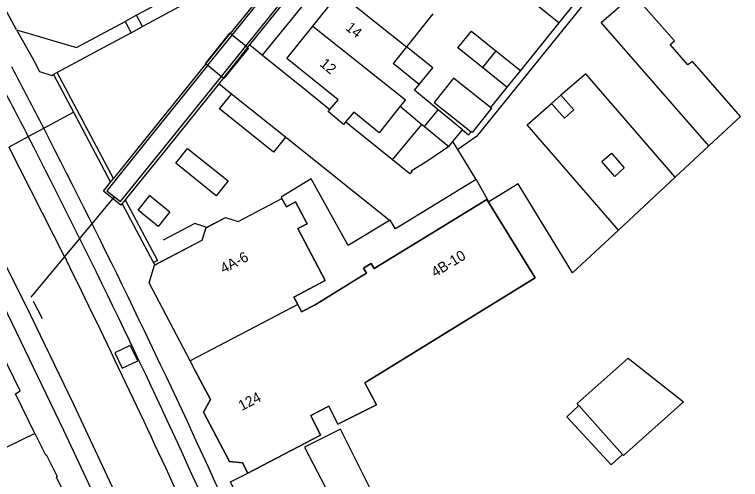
# Model space of a CAD drawing. Extents: x 194485 to 197793, y 468269 to 470822.
# Drawn here: x 194579 to 194663.2, y 469701.6 to 469755.5 of the extents above; entities that cross this region are included whole.
import ezdxf

# ---------------------------------------------------------------- set-up
doc = ezdxf.new("R2010")
doc.units = 0
for name, color, linetype in [('BGT grensvlak gebouwinstallatie plus 1', 7, 'Continuous'), ('BGT grensvlak overbruggingsdeel plus 1', 7, 'Continuous'), ('BGT grensvlak pand op maaiveld', 7, 'Continuous'), ('BGT grensvlak pand op maaiveld LR', 7, 'Continuous'), ('BGT grensvlak scheiding', 7, 'Continuous'), ('BGT grensvlak wegdeel', 7, 'Continuous'), ('BGT lijnelement kunstwerkdeel uitbreiding populatie duiker', 7, 'Continuous'), ('BGT lijnelement scheiding muur', 7, 'Continuous'), ('BGT tekst huisnummerreeks', 7, 'Continuous'), ('GEM grensvlak beperking object', 7, 'Continuous')]:
    doc.layers.add(name, color=color, linetype=linetype)

msp = doc.modelspace()

# ---------------------------------------------------------------- linework, layer by layer
at = {"layer": 'BGT grensvlak gebouwinstallatie plus 1'}
for p, q in [((194627.505, 469749.298), (194624.463, 469751.741)), ((194625.949, 469747.36), (194627.505, 469749.298)), ((194622.836, 469738.625), (194626.257, 469742.744)), ((194643.04, 469708.843), (194644.443, 469710.14)), ((194648.208, 469703.26), (194643.04, 469708.843)), ((194649.496, 469704.449), (194648.208, 469703.26))]:
    msp.add_line(p, q, dxfattribs=at)
msp.add_lwpolyline([(194622.836, 469738.625), (194617.911, 469742.608), (194617.401, 469743.019)], dxfattribs=at)
at = {"layer": 'BGT grensvlak overbruggingsdeel plus 1'}
msp.add_lwpolyline([(194601.157, 469749.822), (194601.213, 469749.776), (194601.442, 469749.589), (194603.024, 469748.297), (194603.238, 469748.122), (194603.324, 469748.052), (194606.143, 469751.558), (194606.044, 469751.639), (194605.829, 469751.814), (194604.262, 469753.087), (194604.028, 469753.277), (194603.958, 469753.334), (194601.157, 469749.822)], dxfattribs=at)
at = {"layer": 'BGT grensvlak pand op maaiveld'}
for p, q in [((194613.601, 469754.14), (194616.664, 469757.953)), ((194642.128, 469754.524), (194639.283, 469756.811)), ((194643.694, 469756.472), (194642.128, 469754.524)), ((194627.526, 469755.552), (194624.463, 469751.741)), ((194593.174, 469755.412), (194591.834, 469754.69)), ((194624.463, 469751.741), (194622.904, 469749.8)), ((194634.835, 469751.277), (194637.679, 469748.99)), ((194625.949, 469747.36), (194622.904, 469749.8)), ((194636.112, 469747.042), (194633.268, 469749.329)), ((194637.679, 469748.99), (194636.112, 469747.042)), ((194615.588, 469744.478), (194616.558, 469745.594)), ((194623.74, 469744.834), (194626.257, 469742.744)), ((194630.953, 469742.093), (194628.145, 469744.425)), ((194626.257, 469742.744), (194626.548, 469742.502)), ((194626.548, 469742.502), (194629.356, 469740.17)), ((194629.845, 469740.759), (194630.953, 469742.093)), ((194629.356, 469740.17), (194629.845, 469740.759)), ((194633.788, 469734.039), (194639.385, 469724.953)), ((194644.443, 469710.14), (194644.253, 469710.354)), ((194649.496, 469704.449), (194644.443, 469710.14))]:
    msp.add_line(p, q, dxfattribs=at)
for points in [[(194597.763, 469770.974), (194600.816, 469765.389), (194598.723, 469758.399), (194593.174, 469755.412)], [(194579.237, 469753.716), (194576.184, 469759.332), (194576.205, 469759.343)], [(194579.237, 469753.716), (194586.223, 469751.67), (194591.834, 469754.69)], [(194616.558, 469745.594), (194610.593, 469750.396), (194613.601, 469754.14)], [(194633.268, 469749.329), (194630.423, 469751.616), (194631.99, 469753.564), (194634.835, 469751.277)], [(194634.216, 469744.683), (194629.905, 469748.098), (194627.67, 469745.277), (194631.961, 469741.878)], [(194628.145, 469744.425), (194625.403, 469746.703), (194625.949, 469747.36)], [(194623.74, 469744.834), (194621.308, 469741.775), (194618.359, 469744.144), (194617.401, 469743.019)], [(194634.216, 469744.683), (194634.318, 469744.602), (194632.084, 469741.781), (194631.961, 469741.878)], [(194617.401, 469743.019), (194617.387, 469743.002), (194617.155, 469742.729), (194615.384, 469744.244), (194615.572, 469744.46), (194615.588, 469744.478)], [(194601.313, 469730.799), (194603.467, 469731.928), (194604.932, 469731.489), (194610.028, 469734.161)], [(194611.864, 469721.86), (194611.417, 469722.711), (194615.048, 469724.62), (194611.874, 469730.657), (194612.936, 469731.215), (194611.605, 469733.747), (194610.543, 469733.188), (194610.028, 469734.161)], [(194611.864, 469721.86), (194612.312, 469721.008), (194613.861, 469721.822), (194618.867, 469724.891), (194619.829, 469725.481), (194619.468, 469726.069), (194620.363, 469726.618), (194620.724, 469726.03), (194626.082, 469729.315), (194633.788, 469734.039)], [(194595.297, 469726.436), (194600.774, 469729.308), (194601.204, 469730.636)], [(194601.204, 469730.636), (194601.246, 469730.764), (194601.313, 469730.799)], [(194599.383, 469715.315), (194594.643, 469724.351), (194595.271, 469726.422), (194595.297, 469726.436)], [(194639.385, 469724.953), (194619.631, 469712.784), (194620.968, 469710.211), (194616.508, 469707.981), (194615.47, 469710.058), (194613.365, 469708.965), (194614.505, 469706.684), (194606.081, 469702.307)], [(194606.081, 469702.307), (194605.462, 469703.487), (194603.961, 469703.636), (194600.947, 469709.383), (194601.741, 469710.818), (194599.944, 469714.245), (194599.383, 469715.315)], [(194644.253, 469710.354), (194650.167, 469715.616), (194656.569, 469710.572), (194649.605, 469704.326), (194649.496, 469704.449)], [(194581.369, 469706.893), (194569.802, 469701.229), (194569.862, 469701.108)], [(194581.369, 469706.893), (194582.601, 469704.412), (194582.699, 469704.461), (194583.966, 469701.909), (194583.868, 469701.86)], [(194615.09, 469700.629), (194610.846, 469698.5), (194612.878, 469694.474), (194612.109, 469694.089), (194612.15, 469693.997), (194609.656, 469692.748), (194611.948, 469688.196), (194614.435, 469689.461), (194614.478, 469689.371), (194615.254, 469689.766), (194617.29, 469685.73), (194625.591, 469689.893), (194623.532, 469693.939), (194624.31, 469694.328), (194621.958, 469699.03), (194621.18, 469698.64), (194616.8, 469707.398), (194612.654, 469705.296), (194615.09, 469700.629)], [(194583.868, 469701.86), (194587.615, 469694.313), (194587.499, 469694.257)]]:
    msp.add_lwpolyline(points, dxfattribs=at)
at = {"layer": 'BGT grensvlak pand op maaiveld LR'}
for p, q in [((194616.664, 469757.953), (194624.463, 469751.741)), ((194613.601, 469754.14), (194624.356, 469745.575)), ((194634.835, 469751.277), (194633.268, 469749.329)), ((194624.356, 469745.575), (194623.74, 469744.834)), ((194626.548, 469742.502), (194628.145, 469744.425)), ((194611.864, 469721.86), (194599.383, 469715.315))]:
    msp.add_line(p, q, dxfattribs=at)
at = {"layer": 'BGT grensvlak scheiding'}
for p, q in [((194612.827, 469764.212), (194604.028, 469753.277)), ((194601.213, 469749.776), (194604.028, 469753.277)), ((194601.442, 469749.589), (194604.262, 469753.087)), ((194603.024, 469748.297), (194605.829, 469751.814)), ((194606.044, 469751.639), (194603.238, 469748.122)), ((194606.044, 469751.639), (194606.295, 469751.951)), ((194603.238, 469748.122), (194602.693, 469747.446)), ((194590.165, 469736.05), (194590.499, 469736.466)), ((194591.842, 469733.981), (194591.501, 469733.558))]:
    msp.add_line(p, q, dxfattribs=at)
for points in [[(194604.262, 469753.087), (194613.04, 469764.013), (194613.071, 469764.054), (194619.316, 469771.847), (194623.093, 469776.555), (194625.555, 469779.734), (194630.36, 469786.198), (194635.065, 469792.71), (194642.164, 469802.504), (194649.932, 469813.2), (194653.181, 469817.683)], [(194605.829, 469751.814), (194613.455, 469761.268), (194614.705, 469762.827), (194620.972, 469770.647), (194623.483, 469773.765), (194626.14, 469777.11), (194629.65, 469781.765), (194635.573, 469789.899), (194641.624, 469798.248), (194648.548, 469807.801), (194654.834, 469816.484)], [(194606.295, 469751.951), (194613.66, 469761.095), (194614.931, 469762.671), (194621.201, 469770.464), (194623.731, 469773.624), (194626.337, 469776.947), (194629.85, 469781.596), (194635.77, 469789.687), (194641.865, 469798.11), (194648.766, 469807.646), (194655.069, 469816.314)], [(194601.442, 469749.589), (194594.842, 469741.398), (194589.725, 469735.051), (194591.298, 469733.783), (194596.414, 469740.087), (194603.024, 469748.297)], [(194601.213, 469749.776), (194594.609, 469741.582), (194590.499, 469736.466)], [(194602.693, 469747.446), (194596.625, 469739.918), (194591.842, 469733.981)], [(194591.501, 469733.558), (194591.353, 469733.374), (194589.324, 469735.003), (194590.165, 469736.05)]]:
    msp.add_lwpolyline(points, dxfattribs=at)
at = {"layer": 'BGT grensvlak wegdeel'}
for p, q in [((194591.834, 469754.69), (194592.534, 469753.367)), ((194593.871, 469754.087), (194593.174, 469755.412)), ((194592.534, 469753.367), (194593.871, 469754.087)), ((194642.128, 469754.524), (194637.679, 469748.99)), ((194606.295, 469751.951), (194607.791, 469750.749)), ((194583.966, 469748.747), (194583.538, 469748.514)), ((194590.499, 469736.466), (194583.966, 469748.747)), ((194583.538, 469748.514), (194585.862, 469744.144)), ((194604.194, 469746.242), (194602.693, 469747.446)), ((194610.43, 469741.243), (194604.194, 469746.242)), ((194636.112, 469747.042), (194634.216, 469744.683)), ((194642.37, 469746.12), (194641.28, 469745.15)), ((194582.409, 469742.283), (194585.862, 469744.144)), ((194585.862, 469744.144), (194590.165, 469736.05)), ((194580.626, 469741.322), (194582.409, 469742.283)), ((194578.36, 469740.102), (194580.626, 469741.322)), ((194622.489, 469731.576), (194610.43, 469741.243)), ((194630.419, 469739.818), (194629.845, 469740.759)), ((194632.539, 469736.345), (194630.419, 469739.818)), ((194659.52, 469740.24), (194655.622, 469736.608)), ((194632.539, 469736.345), (194633.81, 469734.053)), ((194655.622, 469736.608), (194649.033, 469730.469)), ((194633.788, 469734.039), (194633.81, 469734.053)), ((194595.14, 469726.73), (194591.501, 469733.558)), ((194595.297, 469726.436), (194595.14, 469726.73))]:
    msp.add_line(p, q, dxfattribs=at)
for points in [[(194607.791, 469750.749), (194613.213, 469757.494), (194616.562, 469761.709), (194622.34, 469768.876), (194625.819, 469773.187), (194628.977, 469777.152), (194629.717, 469776.568), (194630.86, 469775.688)], [(194639.414, 469767.43), (194647.17, 469759.42), (194632.565, 469741.33), (194630.419, 469739.818)], [(194659.52, 469740.24), (194647.021, 469754.574), (194650.79, 469757.86)], [(194659.52, 469740.24), (194663.18, 469743.65), (194657.61, 469750.02), (194657.08, 469749.66), (194655.04, 469752), (194655.53, 469752.42), (194650.79, 469757.86)], [(194599.03, 469756.867), (194594.074, 469754.196), (194593.871, 469754.087)], [(194579.237, 469753.716), (194581.058, 469750.481), (194581.377, 469749.913), (194581.935, 469748.875), (194583.342, 469748.407), (194583.538, 469748.514)], [(194592.534, 469753.367), (194584.987, 469749.302), (194583.966, 469748.747)], [(194607.791, 469750.749), (194613.049, 469746.522), (194615.588, 469744.478)], [(194655.622, 469736.608), (194645.247, 469748.607), (194642.37, 469746.12)], [(194610.43, 469741.243), (194609.041, 469739.537), (194602.806, 469744.54), (194604.194, 469746.242)], [(194641.28, 469745.15), (194642.77, 469743.48), (194643.88, 469744.42), (194642.37, 469746.12)], [(194649.033, 469730.469), (194638.452, 469742.705), (194641.28, 469745.15)], [(194630.953, 469742.093), (194631.67, 469741.516), (194631.961, 469741.878)], [(194578.36, 469740.102), (194584.776, 469727.442), (194585.043, 469726.975)], [(194597.722, 469738.234), (194599.094, 469739.939), (194603.782, 469736.187), (194602.405, 469734.473), (194597.722, 469738.234)], [(194629.356, 469740.17), (194627.043, 469738.586), (194625, 469737.33), (194625.097, 469737.187), (194624.838, 469737.006), (194622.836, 469738.625)], [(194647.11, 469738.44), (194648.23, 469739.41), (194649.7, 469737.69), (194648.61, 469736.71), (194647.11, 469738.44)], [(194607.235, 469663.434), (194591.183, 469698.916), (194585.913, 469710.263), (194580.387, 469721.696), (194572.629, 469737.014)], [(194622.489, 469731.576), (194617.716, 469728.713), (194613.423, 469736.439), (194609.947, 469734.294), (194610.028, 469734.161)], [(194632.539, 469736.345), (194623.181, 469730.636), (194622.57, 469731.625), (194622.489, 469731.576)], [(194605.495, 469661.592), (194589.072, 469698.02), (194584.756, 469707.227), (194576.652, 469723.932), (194570.562, 469735.901)], [(194649.033, 469730.469), (194643.71, 469725.51), (194642.611, 469727.305), (194637.395, 469735.839), (194633.993, 469733.755), (194633.81, 469734.053)], [(194593.357, 469732.791), (194594.715, 469734.488), (194597.032, 469732.601), (194595.672, 469730.909), (194593.357, 469732.791)], [(194591.842, 469733.981), (194595.582, 469726.964), (194595.14, 469726.73)], [(194581.369, 469706.893), (194579.138, 469711.51), (194579.676, 469711.849), (194574.418, 469722.55)], [(194592.444, 469717.093), (194590.658, 469716.235), (194591.517, 469714.451), (194593.302, 469715.308), (194592.444, 469717.093)], [(194615.399, 469676.904), (194604.055, 469701.292), (194606.081, 469702.307)]]:
    msp.add_lwpolyline(points, dxfattribs=at)
for centre, radius, start, end in [((193737.809, 469307.455), 949.96, 27.240914, 27.725659), ((193678.956, 469277.824), 1013.824, 27.205159, 27.655394), ((193742.204, 469309.802), 944.978, 24.410334, 27.236362), ((193751.178, 469315.36), 932.431, 24.3013, 27.182711), ((193585.673, 469234.332), 1114.198, 24.614355, 26.241163)]:
    msp.add_arc(centre, radius, start, end, dxfattribs=at)
at = {"layer": 'BGT lijnelement kunstwerkdeel uitbreiding populatie duiker'}
for p, q in [((194580.936, 469722.705), (194590.627, 469734.346)), ((194582.252, 469720.182), (194581.22, 469722.2))]:
    msp.add_line(p, q, dxfattribs=at)
at = {"layer": 'BGT lijnelement scheiding muur'}
msp.add_lwpolyline([(194601.313, 469730.799), (194599.918, 469731.246), (194596.263, 469729.318)], dxfattribs=at)
at = {"layer": 'GEM grensvlak beperking object'}
for p, q in [((194633.788, 469734.039), (194626.082, 469729.315)), ((194639.385, 469724.953), (194633.788, 469734.039)), ((194626.082, 469729.315), (194620.724, 469726.03)), ((194620.363, 469726.618), (194619.468, 469726.069)), ((194619.468, 469726.069), (194619.829, 469725.481)), ((194620.724, 469726.03), (194620.363, 469726.618)), ((194619.829, 469725.481), (194613.861, 469721.822)), ((194619.631, 469712.784), (194639.385, 469724.953)), ((194611.864, 469721.86), (194599.383, 469715.315)), ((194612.312, 469721.008), (194611.864, 469721.86)), ((194613.861, 469721.822), (194612.312, 469721.008)), ((194599.383, 469715.315), (194599.944, 469714.245)), ((194599.944, 469714.245), (194601.741, 469710.818)), ((194620.968, 469710.211), (194619.631, 469712.784)), ((194601.741, 469710.818), (194600.947, 469709.383)), ((194613.365, 469708.965), (194615.47, 469710.058)), ((194615.47, 469710.058), (194616.508, 469707.981)), ((194616.508, 469707.981), (194620.968, 469710.211)), ((194600.947, 469709.383), (194603.961, 469703.636)), ((194614.505, 469706.684), (194613.365, 469708.965)), ((194606.081, 469702.307), (194614.505, 469706.684)), ((194603.961, 469703.636), (194605.462, 469703.487)), ((194605.462, 469703.487), (194606.081, 469702.307))]:
    msp.add_line(p, q, dxfattribs=at)
msp.add_lwpolyline([(194599.383, 469715.315), (194594.643, 469724.351), (194595.271, 469726.422), (194600.774, 469729.308), (194601.246, 469730.764), (194603.467, 469731.928), (194604.932, 469731.489), (194610.028, 469734.161), (194610.543, 469733.188), (194611.605, 469733.747), (194612.936, 469731.215), (194611.874, 469730.657), (194615.048, 469724.62), (194611.417, 469722.711), (194611.864, 469721.86)], dxfattribs=at)

# ---------------------------------------------------------------- texts
at = {"layer": 'BGT tekst huisnummerreeks'}
for s, rotation, p in [('14', 321.2, (194617.309, 469753.793)), ('12', 319.5, (194614.325, 469749.623)), ('4A-6', 27.7, (194603.265, 469725.42)), ('4B-10', 31.5, (194627.799, 469724.972)), ('124', 27.2, (194605.355, 469709.488))]:
    msp.add_text(s, height=1.2, rotation=rotation, dxfattribs=at).set_placement(p)

doc.saveas('drawing.dxf')
